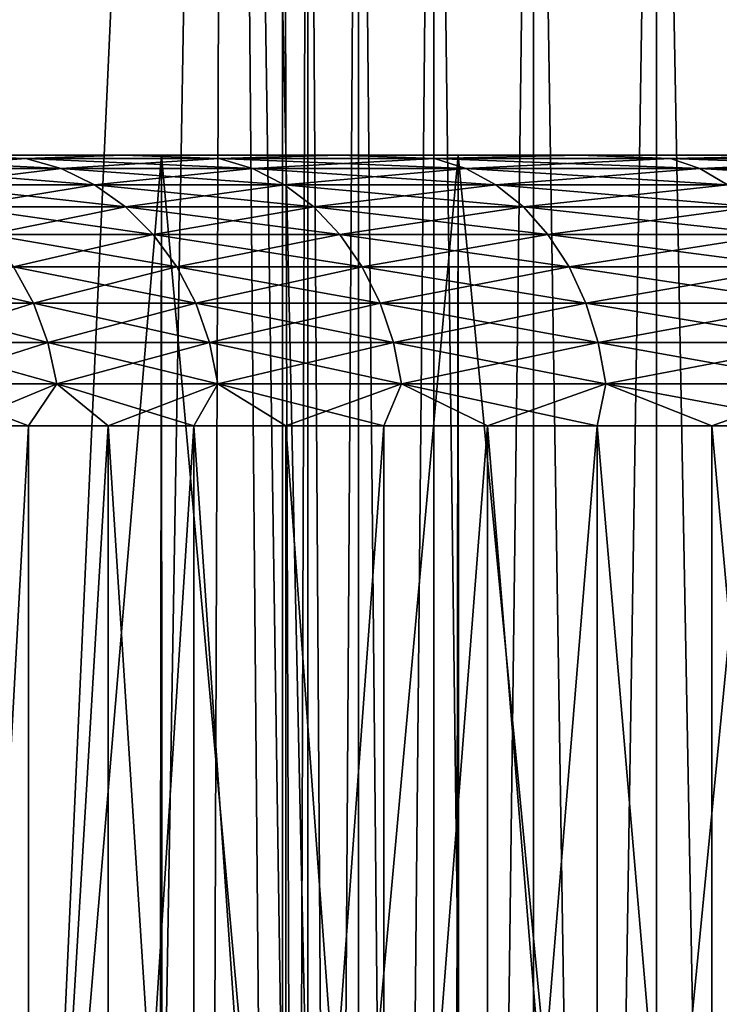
# Model space of a CAD drawing. Header units: metres. Extents: x -30 to 30, y -76 to 64.
# Tile 383 of 541: x -6.98 to -5.69, y 50.93 to 52.75. Entities that reach past the tile are written whole.
import ezdxf

# ---------------------------------------------------------------- set-up
doc = ezdxf.new("R2010")
doc.units = ezdxf.units.M
doc.layers.add('solid_508511', color=7, linetype='CONTINUOUS')

msp = doc.modelspace()

# ---------------------------------------------------------------- linework, layer by layer
at = {"layer": 'solid_508511'}
for points in [[(-7.505008, 37.485626, -21.741087), (-7.866488, 57.5, -21.612919), (-6.596456, 57.5, -22.033762)], [(-6.763549, 7.834344, 21.983047), (-6.596456, 57.5, 22.033762), (-7.866488, 57.5, 21.612919)], [(-7.327125, 7.309976, 21.80168), (-6.763549, 7.834344, 21.983047), (-7.866488, 57.5, 21.612919)], [(-6.926824, 38.023663, -21.932148), (-7.505008, 37.485626, -21.741087), (-6.596456, 57.5, -22.033762)], [(-6.312557, 38.515373, -22.116772), (-6.926824, 38.023663, -21.932148), (-6.596456, 57.5, -22.033762)], [(-6.763549, 7.834344, 21.983047), (-6.164887, 8.313626, 22.158388), (-6.596456, 57.5, 22.033762)], [(-6.312557, 38.515373, -22.116772), (-6.596456, 57.5, -22.033762), (-5.304138, 57.5, -22.380037)], [(-5.537377, 8.744123, 22.323473), (-5.304138, 57.5, 22.380037), (-6.596456, 57.5, 22.033762)], [(-6.164887, 8.313626, 22.158388), (-5.537377, 8.744123, 22.323473), (-6.596456, 57.5, 22.033762)], [(-5.668922, 38.956738, -22.290432), (-6.312557, 38.515373, -22.116772), (-5.304138, 57.5, -22.380037)], [(-6.447367, 39.999996, -0.825507), (-6.447341, 54.5, -0.825713), (-6.494147, 54.5, -0.275794)], [(-6.494139, 39.999996, -0.275969), (-6.494147, 54.5, -0.275794), (-6.494147, 54.5, 0.275794)], [(-6.494139, 39.999996, -0.275969), (-6.447367, 39.999996, -0.825507), (-6.494147, 54.5, -0.275794)], [(-6.494139, 39.999996, 0.275966), (-6.494147, 54.5, 0.275794), (-6.447341, 54.5, 0.825713)], [(-6.494139, 39.999996, 0.275966), (-6.494139, 39.999996, -0.275969), (-6.494147, 54.5, 0.275794)], [(-6.447367, 39.999996, 0.825505), (-6.494139, 39.999996, 0.275966), (-6.447341, 54.5, 0.825713)], [(-6.447367, 39.999996, -0.825507), (-6.354092, 39.999996, -1.369494), (-6.447341, 54.5, -0.825713)], [(-6.447367, 39.999996, 0.825505), (-6.447341, 54.5, 0.825713), (-6.354126, 54.5, 1.36933)], [(-6.354093, 39.999996, 1.369491), (-6.447367, 39.999996, 0.825505), (-6.354126, 54.5, 1.36933)], [(-6.354092, 39.999996, -1.369494), (-6.354126, 54.5, -1.36933), (-6.447341, 54.5, -0.825713)], [(-6.215108, 39.999996, -1.903269), (-6.215041, 54.5, -1.903484), (-6.354126, 54.5, -1.36933)], [(-6.354092, 39.999996, -1.369494), (-6.215108, 39.999996, -1.903269), (-6.354126, 54.5, -1.36933)], [(-6.354093, 39.999996, 1.369491), (-6.354126, 54.5, 1.36933), (-6.215041, 54.5, 1.903484)], [(-6.215108, 39.999996, 1.903267), (-6.354093, 39.999996, 1.369491), (-6.215041, 54.5, 1.903484)], [(-6.215108, 39.999996, -1.903269), (-6.031246, 39.999996, -2.423649), (-6.215041, 54.5, -1.903484)], [(-6.215108, 39.999996, 1.903267), (-6.215041, 54.5, 1.903484), (-6.031321, 54.5, 2.423456)], [(-6.031247, 39.999996, 2.423647), (-6.215108, 39.999996, 1.903267), (-6.031321, 54.5, 2.423456)], [(-6.031246, 39.999996, -2.423649), (-6.031321, 54.5, -2.423456), (-6.215041, 54.5, -1.903484)], [(-5.804039, 39.999996, -2.926283), (-5.803954, 54.5, -2.926443), (-6.031321, 54.5, -2.423456)], [(-6.031246, 39.999996, -2.423649), (-5.804039, 39.999996, -2.926283), (-6.031321, 54.5, -2.423456)], [(-6.031247, 39.999996, 2.423647), (-6.031321, 54.5, 2.423456), (-5.803954, 54.5, 2.926443)], [(-5.80404, 39.999996, 2.926281), (-6.031247, 39.999996, 2.423647), (-5.803954, 54.5, 2.926443)], [(-5.80404, 39.999996, 2.926281), (-5.803954, 54.5, 2.926443), (-5.535011, 54.5, 3.407878)], [(-5.534874, 39.999996, 3.408104), (-5.80404, 39.999996, 2.926281), (-5.535011, 54.5, 3.407878)], [(-5.804039, 39.999996, -2.926283), (-5.534873, 39.999996, -3.408106), (-5.803954, 54.5, -2.926443)], [(-5.534873, 39.999996, -3.408106), (-5.535011, 54.5, -3.407878), (-5.803954, 54.5, -2.926443)], [(-7.143528, 52.5, -4.127042), (-6.96759, 52.493843, -4.269745), (-7.281112, 52.493843, -3.709912)], [(-7.143528, 52.5, 4.127042), (-7.281112, 52.493843, 3.709912), (-6.96759, 52.493843, 4.269745)], [(-7.281112, 52.493843, -3.709912), (-6.96759, 52.493843, -4.269745), (-7.213069, 52.475506, -3.675242)], [(-7.281112, 52.493843, 3.709912), (-7.213069, 52.475506, 3.675242), (-6.902478, 52.475506, 4.229844)], [(-6.96759, 52.493843, 4.269745), (-7.281112, 52.493843, 3.709912), (-6.902478, 52.475506, 4.229844)], [(-7.223869, 52.5, -6.16974), (-7.230814, 46.5, -6.161601), (-6.725351, 46.5, -6.709668)], [(-6.717496, 52.5, 6.717531), (-7.221215, 46.5, 6.172848), (-7.223869, 52.5, 6.16974)], [(-7.223869, 52.5, -6.16974), (-6.725351, 46.5, -6.709668), (-6.717496, 52.5, -6.717531)], [(-7.223869, 52.5, -6.16974), (-6.717496, 52.5, -6.717531), (-7.143528, 52.5, -4.127042)], [(-7.223869, 52.5, 6.16974), (-7.143528, 52.5, 4.127042), (-6.78804, 52.5, 4.688817)], [(-6.717496, 52.5, 6.717531), (-7.223869, 52.5, 6.16974), (-6.78804, 52.5, 4.688817)], [(-6.717496, 52.5, 6.717531), (-6.7149, 46.5, 6.720128), (-7.221215, 46.5, 6.172848)], [(-6.96759, 52.493843, -4.269745), (-6.902478, 52.475506, -4.229844), (-7.213069, 52.475506, -3.675242)], [(-7.143528, 52.5, -4.127042), (-6.78804, 52.5, -4.688817), (-6.96759, 52.493843, -4.269745)], [(-6.78804, 52.5, 4.688817), (-7.143528, 52.5, 4.127042), (-6.96759, 52.493843, 4.269745)], [(-6.717496, 52.5, -6.717531), (-6.78804, 52.5, -4.688817), (-7.143528, 52.5, -4.127042)], [(-6.78804, 52.5, -4.688817), (-6.611111, 52.493843, -4.803253), (-6.96759, 52.493843, -4.269745)], [(-6.78804, 52.5, 4.688817), (-6.96759, 52.493843, 4.269745), (-6.611111, 52.493843, 4.803253)], [(-6.96759, 52.493843, -4.269745), (-6.611111, 52.493843, -4.803253), (-6.902478, 52.475506, -4.229844)], [(-6.96759, 52.493843, 4.269745), (-6.902478, 52.475506, 4.229844), (-6.54933, 52.475506, 4.758367)], [(-6.611111, 52.493843, 4.803253), (-6.96759, 52.493843, 4.269745), (-6.54933, 52.475506, 4.758367)], [(-6.611111, 52.493843, -4.803253), (-6.54933, 52.475506, -4.758367), (-6.902478, 52.475506, -4.229844)], [(-6.78804, 52.5, -4.688817), (-6.388525, 52.5, -5.22008), (-6.611111, 52.493843, -4.803253)], [(-6.388525, 52.5, 5.22008), (-6.78804, 52.5, 4.688817), (-6.611111, 52.493843, 4.803253)], [(-6.717496, 52.5, -6.717531), (-6.388525, 52.5, -5.22008), (-6.78804, 52.5, -4.688817)], [(-6.717496, 52.5, 6.717531), (-6.78804, 52.5, 4.688817), (-6.388525, 52.5, 5.22008)], [(-6.717496, 52.5, -6.717531), (-6.725351, 46.5, -6.709668), (-6.178466, 46.5, -7.216409)], [(-6.169775, 52.5, 7.22384), (-6.7149, 46.5, 6.720128), (-6.717496, 52.5, 6.717531)], [(-6.717496, 52.5, -6.717531), (-6.178466, 46.5, -7.216409), (-6.169775, 52.5, -7.22384)], [(-6.717496, 52.5, -6.717531), (-6.169775, 52.5, -7.22384), (-6.388525, 52.5, -5.22008)], [(-6.169775, 52.5, 7.22384), (-6.717496, 52.5, 6.717531), (-6.388525, 52.5, 5.22008)], [(-6.169775, 52.5, 7.22384), (-6.167226, 46.5, 7.226017), (-6.7149, 46.5, 6.720128)], [(-6.388525, 52.5, -5.22008), (-6.213872, 52.493843, -5.307148), (-6.611111, 52.493843, -4.803253)], [(-6.388525, 52.5, 5.22008), (-6.611111, 52.493843, 4.803253), (-6.213872, 52.493843, 5.307148)], [(-6.611111, 52.493843, -4.803253), (-6.213872, 52.493843, -5.307148), (-6.54933, 52.475506, -4.758367)], [(-6.611111, 52.493843, 4.803253), (-6.54933, 52.475506, 4.758367), (-6.155803, 52.475506, 5.257553)], [(-6.213872, 52.493843, 5.307148), (-6.611111, 52.493843, 4.803253), (-6.155803, 52.475506, 5.257553)], [(-6.213872, 52.493843, -5.307148), (-6.155803, 52.475506, -5.257553), (-6.54933, 52.475506, -4.758367)], [(-6.388525, 52.5, -5.22008), (-5.947501, 52.5, -5.717491), (-6.213872, 52.493843, -5.307148)], [(-5.947501, 52.5, 5.717491), (-6.388525, 52.5, 5.22008), (-6.213872, 52.493843, 5.307148)], [(-6.169775, 52.5, -7.22384), (-5.947501, 52.5, -5.717491), (-6.388525, 52.5, -5.22008)], [(-6.169775, 52.5, 7.22384), (-6.388525, 52.5, 5.22008), (-5.947501, 52.5, 5.717491)], [(-5.947501, 52.5, -5.717491), (-5.778323, 52.493843, -5.778323), (-6.213872, 52.493843, -5.307148)], [(-5.947501, 52.5, 5.717491), (-6.213872, 52.493843, 5.307148), (-5.778323, 52.493843, 5.778323)], [(-6.213872, 52.493843, -5.307148), (-5.778323, 52.493843, -5.778323), (-6.155803, 52.475506, -5.257553)], [(-6.213872, 52.493843, 5.307148), (-6.155803, 52.475506, 5.257553), (-5.724324, 52.475506, 5.724324)], [(-5.778323, 52.493843, 5.778323), (-6.213872, 52.493843, 5.307148), (-5.724324, 52.475506, 5.724324)], [(-6.169775, 52.5, -7.22384), (-6.178466, 46.5, -7.216409), (-5.593525, 46.5, -7.678702)], [(-5.583949, 52.5, 7.685668), (-6.167226, 46.5, 7.226017), (-6.169775, 52.5, 7.22384)], [(-6.169775, 52.5, -7.22384), (-5.593525, 46.5, -7.678702), (-5.583949, 52.5, -7.685668)], [(-6.169775, 52.5, -7.22384), (-5.583949, 52.5, -7.685668), (-5.947501, 52.5, -5.717491)], [(-5.583949, 52.5, 7.685668), (-6.169775, 52.5, 7.22384), (-5.947501, 52.5, 5.717491)], [(-5.583949, 52.5, 7.685668), (-5.581567, 46.5, 7.687399), (-6.167226, 46.5, 7.226017)], [(-5.778323, 52.493843, -5.778323), (-5.724324, 52.475506, -5.724324), (-6.155803, 52.475506, -5.257553)], [(-5.947501, 52.5, -5.717491), (-5.467928, 52.5, -6.177722), (-5.778323, 52.493843, -5.778323)], [(-5.467928, 52.5, 6.177722), (-5.947501, 52.5, 5.717491), (-5.778323, 52.493843, 5.778323)], [(-5.583949, 52.5, -7.685668), (-5.467928, 52.5, -6.177722), (-5.947501, 52.5, -5.717491)], [(-5.583949, 52.5, 7.685668), (-5.947501, 52.5, 5.717491), (-5.467928, 52.5, 6.177722)], [(-5.467928, 52.5, -6.177722), (-5.307148, 52.493843, -6.213872), (-5.778323, 52.493843, -5.778323)], [(-5.467928, 52.5, 6.177722), (-5.778323, 52.493843, 5.778323), (-5.307148, 52.493843, 6.213872)], [(-5.778323, 52.493843, -5.778323), (-5.307148, 52.493843, -6.213872), (-5.724324, 52.475506, -5.724324)], [(-5.778323, 52.493843, 5.778323), (-5.724324, 52.475506, 5.724324), (-5.257553, 52.475506, 6.155803)], [(-5.307148, 52.493843, 6.213872), (-5.778323, 52.493843, 5.778323), (-5.257553, 52.475506, 6.155803)], [(-5.307148, 52.493843, -6.213872), (-5.257553, 52.475506, -6.155803), (-5.724324, 52.475506, -5.724324)], [(-7.213069, 52.475506, -3.675242), (-6.902478, 52.475506, -4.229844), (-7.148425, 52.445431, -3.642304)], [(-7.213069, 52.475506, 3.675242), (-7.148425, 52.445431, 3.642304), (-6.840617, 52.445431, 4.191936)], [(-6.902478, 52.475506, 4.229844), (-7.213069, 52.475506, 3.675242), (-6.840617, 52.445431, 4.191936)], [(-6.902478, 52.475506, -4.229844), (-6.840617, 52.445431, -4.191936), (-7.148425, 52.445431, -3.642304)], [(-6.902478, 52.475506, -4.229844), (-6.54933, 52.475506, -4.758367), (-6.840617, 52.445431, -4.191936)], [(-6.902478, 52.475506, 4.229844), (-6.840617, 52.445431, 4.191936), (-6.490634, 52.445431, 4.715722)], [(-6.54933, 52.475506, 4.758367), (-6.902478, 52.475506, 4.229844), (-6.490634, 52.445431, 4.715722)], [(-6.54933, 52.475506, -4.758367), (-6.490634, 52.445431, -4.715722), (-6.840617, 52.445431, -4.191936)], [(-6.54933, 52.475506, -4.758367), (-6.155803, 52.475506, -5.257553), (-6.490634, 52.445431, -4.715722)], [(-6.54933, 52.475506, 4.758367), (-6.490634, 52.445431, 4.715722), (-6.100634, 52.445431, 5.210434)], [(-6.155803, 52.475506, 5.257553), (-6.54933, 52.475506, 4.758367), (-6.100634, 52.445431, 5.210434)], [(-6.155803, 52.475506, -5.257553), (-6.100634, 52.445431, -5.210434), (-6.490634, 52.445431, -4.715722)], [(-6.155803, 52.475506, -5.257553), (-5.724324, 52.475506, -5.724324), (-6.100634, 52.445431, -5.210434)], [(-6.155803, 52.475506, 5.257553), (-6.100634, 52.445431, 5.210434), (-5.673022, 52.445431, 5.673022)], [(-5.724324, 52.475506, 5.724324), (-6.155803, 52.475506, 5.257553), (-5.673022, 52.445431, 5.673022)], [(-5.724324, 52.475506, -5.724324), (-5.673022, 52.445431, -5.673022), (-6.100634, 52.445431, -5.210434)], [(-5.724324, 52.475506, -5.724324), (-5.257553, 52.475506, -6.155803), (-5.673022, 52.445431, -5.673022)], [(-5.724324, 52.475506, 5.724324), (-5.673022, 52.445431, 5.673022), (-5.210434, 52.445431, 6.100634)], [(-5.257553, 52.475506, 6.155803), (-5.724324, 52.475506, 5.724324), (-5.210434, 52.445431, 6.100634)], [(-7.148425, 52.445431, -3.642304), (-6.840617, 52.445431, -4.191936), (-7.088774, 52.404369, -3.611911)], [(-7.148425, 52.445431, 3.642304), (-7.088774, 52.404369, 3.611911), (-6.783534, 52.404369, 4.156955)], [(-6.840617, 52.445431, 4.191936), (-7.148425, 52.445431, 3.642304), (-6.783534, 52.404369, 4.156955)], [(-6.840617, 52.445431, -4.191936), (-6.783534, 52.404369, -4.156955), (-7.088774, 52.404369, -3.611911)], [(-6.840617, 52.445431, -4.191936), (-6.490634, 52.445431, -4.715722), (-6.783534, 52.404369, -4.156955)], [(-6.840617, 52.445431, 4.191936), (-6.783534, 52.404369, 4.156955), (-6.436472, 52.404369, 4.676371)], [(-6.490634, 52.445431, 4.715722), (-6.840617, 52.445431, 4.191936), (-6.436472, 52.404369, 4.676371)], [(-6.490634, 52.445431, -4.715722), (-6.436472, 52.404369, -4.676371), (-6.783534, 52.404369, -4.156955)], [(-6.490634, 52.445431, -4.715722), (-6.100634, 52.445431, -5.210434), (-6.436472, 52.404369, -4.676371)], [(-6.490634, 52.445431, 4.715722), (-6.436472, 52.404369, 4.676371), (-6.049726, 52.404369, 5.166955)], [(-6.100634, 52.445431, 5.210434), (-6.490634, 52.445431, 4.715722), (-6.049726, 52.404369, 5.166955)], [(-6.100634, 52.445431, -5.210434), (-6.049726, 52.404369, -5.166955), (-6.436472, 52.404369, -4.676371)], [(-6.100634, 52.445431, -5.210434), (-5.673022, 52.445431, -5.673022), (-6.049726, 52.404369, -5.166955)], [(-6.100634, 52.445431, 5.210434), (-6.049726, 52.404369, 5.166955), (-5.625683, 52.404369, 5.625683)], [(-5.673022, 52.445431, 5.673022), (-6.100634, 52.445431, 5.210434), (-5.625683, 52.404369, 5.625683)], [(-5.673022, 52.445431, -5.673022), (-5.625683, 52.404369, -5.625683), (-6.049726, 52.404369, -5.166955)], [(-7.088774, 52.404369, -3.611911), (-6.783534, 52.404369, -4.156955), (-7.035588, 52.353333, -3.584811)], [(-7.088774, 52.404369, 3.611911), (-7.035588, 52.353333, 3.584811), (-6.732638, 52.353333, 4.125766)], [(-6.783534, 52.404369, 4.156955), (-7.088774, 52.404369, 3.611911), (-6.732638, 52.353333, 4.125766)], [(-6.783534, 52.404369, -4.156955), (-6.732638, 52.353333, -4.125766), (-7.035588, 52.353333, -3.584811)], [(-6.783534, 52.404369, -4.156955), (-6.436472, 52.404369, -4.676371), (-6.732638, 52.353333, -4.125766)], [(-6.783534, 52.404369, 4.156955), (-6.732638, 52.353333, 4.125766), (-6.38818, 52.353333, 4.641284)], [(-6.436472, 52.404369, 4.676371), (-6.783534, 52.404369, 4.156955), (-6.38818, 52.353333, 4.641284)], [(-6.436472, 52.404369, -4.676371), (-6.38818, 52.353333, -4.641284), (-6.732638, 52.353333, -4.125766)], [(-6.436472, 52.404369, -4.676371), (-6.049726, 52.404369, -5.166955), (-6.38818, 52.353333, -4.641284)], [(-6.436472, 52.404369, 4.676371), (-6.38818, 52.353333, 4.641284), (-6.004336, 52.353333, 5.128188)], [(-6.049726, 52.404369, 5.166955), (-6.436472, 52.404369, 4.676371), (-6.004336, 52.353333, 5.128188)], [(-6.049726, 52.404369, -5.166955), (-6.004336, 52.353333, -5.128188), (-6.38818, 52.353333, -4.641284)], [(-6.049726, 52.404369, -5.166955), (-5.625683, 52.404369, -5.625683), (-6.004336, 52.353333, -5.128188)], [(-6.049726, 52.404369, 5.166955), (-6.004336, 52.353333, 5.128188), (-5.583474, 52.353333, 5.583474)], [(-5.625683, 52.404369, 5.625683), (-6.049726, 52.404369, 5.166955), (-5.583474, 52.353333, 5.583474)], [(-5.625683, 52.404369, -5.625683), (-5.583474, 52.353333, -5.583474), (-6.004336, 52.353333, -5.128188)], [(-7.035588, 52.353333, -3.584811), (-6.732638, 52.353333, -4.125766), (-6.990179, 52.293575, -3.561674)], [(-7.035588, 52.353333, 3.584811), (-6.990179, 52.293575, 3.561674), (-6.689185, 52.293575, 4.099137)], [(-6.732638, 52.353333, 4.125766), (-7.035588, 52.353333, 3.584811), (-6.689185, 52.293575, 4.099137)], [(-6.732638, 52.353333, -4.125766), (-6.689185, 52.293575, -4.099137), (-6.990179, 52.293575, -3.561674)], [(-6.732638, 52.353333, -4.125766), (-6.38818, 52.353333, -4.641284), (-6.689185, 52.293575, -4.099137)], [(-6.732638, 52.353333, 4.125766), (-6.689185, 52.293575, 4.099137), (-6.346949, 52.293575, 4.611329)], [(-6.38818, 52.353333, 4.641284), (-6.732638, 52.353333, 4.125766), (-6.346949, 52.293575, 4.611329)], [(-6.38818, 52.353333, -4.641284), (-6.346949, 52.293575, -4.611329), (-6.689185, 52.293575, -4.099137)], [(-6.38818, 52.353333, -4.641284), (-6.004336, 52.353333, -5.128188), (-6.346949, 52.293575, -4.611329)], [(-6.38818, 52.353333, 4.641284), (-6.346949, 52.293575, 4.611329), (-5.965583, 52.293575, 5.095089)], [(-6.004336, 52.353333, 5.128188), (-6.38818, 52.353333, 4.641284), (-5.965583, 52.293575, 5.095089)], [(-6.004336, 52.353333, -5.128188), (-5.965583, 52.293575, -5.095089), (-6.346949, 52.293575, -4.611329)], [(-6.004336, 52.353333, -5.128188), (-5.583474, 52.353333, -5.583474), (-5.965583, 52.293575, -5.095089)], [(-6.004336, 52.353333, 5.128188), (-5.965583, 52.293575, 5.095089), (-5.547437, 52.293575, 5.547437)], [(-5.583474, 52.353333, 5.583474), (-6.004336, 52.353333, 5.128188), (-5.547437, 52.293575, 5.547437)], [(-5.583474, 52.353333, -5.583474), (-5.547437, 52.293575, -5.547437), (-5.965583, 52.293575, -5.095089)], [(-7.248076, 52.293575, 3.002251), (-7.210217, 52.226574, 2.98657), (-6.953667, 52.226574, 3.54307)], [(-6.990179, 52.293575, 3.561674), (-7.248076, 52.293575, 3.002251), (-6.953667, 52.226574, 3.54307)], [(-6.990179, 52.293575, -3.561674), (-6.953667, 52.226574, -3.54307), (-7.210217, 52.226574, -2.98657)], [(-6.990179, 52.293575, -3.561674), (-6.689185, 52.293575, -4.099137), (-6.953667, 52.226574, -3.54307)], [(-6.990179, 52.293575, 3.561674), (-6.953667, 52.226574, 3.54307), (-6.654245, 52.226574, 4.077727)], [(-6.689185, 52.293575, 4.099137), (-6.990179, 52.293575, 3.561674), (-6.654245, 52.226574, 4.077727)], [(-6.689185, 52.293575, -4.099137), (-6.654245, 52.226574, -4.077727), (-6.953667, 52.226574, -3.54307)], [(-6.689185, 52.293575, -4.099137), (-6.346949, 52.293575, -4.611329), (-6.654245, 52.226574, -4.077727)], [(-6.689185, 52.293575, 4.099137), (-6.654245, 52.226574, 4.077727), (-6.313797, 52.226574, 4.587243)], [(-6.346949, 52.293575, 4.611329), (-6.689185, 52.293575, 4.099137), (-6.313797, 52.226574, 4.587243)], [(-6.346949, 52.293575, -4.611329), (-6.313797, 52.226574, -4.587243), (-6.654245, 52.226574, -4.077727)], [(-6.346949, 52.293575, -4.611329), (-5.965583, 52.293575, -5.095089), (-6.313797, 52.226574, -4.587243)], [(-6.346949, 52.293575, 4.611329), (-6.313797, 52.226574, 4.587243), (-5.934423, 52.226574, 5.068476)], [(-5.965583, 52.293575, 5.095089), (-6.346949, 52.293575, 4.611329), (-5.934423, 52.226574, 5.068476)], [(-5.965583, 52.293575, -5.095089), (-5.934423, 52.226574, -5.068476), (-6.313797, 52.226574, -4.587243)], [(-5.965583, 52.293575, -5.095089), (-5.547437, 52.293575, -5.547437), (-5.934423, 52.226574, -5.068476)], [(-5.965583, 52.293575, 5.095089), (-5.934423, 52.226574, 5.068476), (-5.518461, 52.226574, 5.518461)], [(-5.547437, 52.293575, 5.547437), (-5.965583, 52.293575, 5.095089), (-5.518461, 52.226574, 5.518461)], [(-5.547437, 52.293575, -5.547437), (-5.518461, 52.226574, -5.518461), (-5.934423, 52.226574, -5.068476)], [(-7.210217, 52.226574, -2.98657), (-6.953667, 52.226574, -3.54307), (-7.182518, 52.153984, -2.975097)], [(-7.210217, 52.226574, 2.98657), (-7.182518, 52.153984, 2.975097), (-6.926954, 52.153984, 3.529459)], [(-6.953667, 52.226574, 3.54307), (-7.210217, 52.226574, 2.98657), (-6.926954, 52.153984, 3.529459)], [(-6.953667, 52.226574, -3.54307), (-6.926954, 52.153984, -3.529459), (-7.182518, 52.153984, -2.975097)], [(-6.953667, 52.226574, -3.54307), (-6.654245, 52.226574, -4.077727), (-6.926954, 52.153984, -3.529459)], [(-6.953667, 52.226574, 3.54307), (-6.926954, 52.153984, 3.529459), (-6.628682, 52.153984, 4.062062)], [(-6.654245, 52.226574, 4.077727), (-6.953667, 52.226574, 3.54307), (-6.628682, 52.153984, 4.062062)], [(-6.654245, 52.226574, -4.077727), (-6.628682, 52.153984, -4.062062), (-6.926954, 52.153984, -3.529459)], [(-6.654245, 52.226574, -4.077727), (-6.313797, 52.226574, -4.587243), (-6.628682, 52.153984, -4.062062)], [(-6.654245, 52.226574, 4.077727), (-6.628682, 52.153984, 4.062062), (-6.289543, 52.153984, 4.56962)], [(-6.313797, 52.226574, 4.587243), (-6.654245, 52.226574, 4.077727), (-6.289543, 52.153984, 4.56962)], [(-6.313797, 52.226574, -4.587243), (-6.289543, 52.153984, -4.56962), (-6.628682, 52.153984, -4.062062)], [(-6.313797, 52.226574, -4.587243), (-5.934423, 52.226574, -5.068476), (-6.289543, 52.153984, -4.56962)], [(-6.313797, 52.226574, 4.587243), (-6.289543, 52.153984, 4.56962), (-5.911626, 52.153984, 5.049006)], [(-5.934423, 52.226574, 5.068476), (-6.313797, 52.226574, 4.587243), (-5.911626, 52.153984, 5.049006)], [(-5.934423, 52.226574, -5.068476), (-5.911626, 52.153984, -5.049006), (-6.289543, 52.153984, -4.56962)], [(-5.934423, 52.226574, -5.068476), (-5.518461, 52.226574, -5.518461), (-5.911626, 52.153984, -5.049006)], [(-5.934423, 52.226574, 5.068476), (-5.911626, 52.153984, 5.049006), (-5.497262, 52.153984, 5.497262)], [(-5.518461, 52.226574, 5.518461), (-5.934423, 52.226574, 5.068476), (-5.497262, 52.153984, 5.497262)], [(-5.518461, 52.226574, -5.518461), (-5.497262, 52.153984, -5.497262), (-5.911626, 52.153984, -5.049006)], [(-7.182518, 52.153984, -2.975097), (-6.926954, 52.153984, -3.529459), (-7.165663, 52.077595, -2.968115)], [(-7.182518, 52.153984, 2.975097), (-7.165663, 52.077595, 2.968115), (-6.910698, 52.077595, 3.521177)], [(-6.926954, 52.153984, 3.529459), (-7.182518, 52.153984, 2.975097), (-6.910698, 52.077595, 3.521177)], [(-6.926954, 52.153984, -3.529459), (-6.910698, 52.077595, -3.521177), (-7.165663, 52.077595, -2.968115)], [(-6.926954, 52.153984, -3.529459), (-6.628682, 52.153984, -4.062062), (-6.910698, 52.077595, -3.521177)], [(-6.926954, 52.153984, 3.529459), (-6.910698, 52.077595, 3.521177), (-6.613126, 52.077595, 4.052529)], [(-6.628682, 52.153984, 4.062062), (-6.926954, 52.153984, 3.529459), (-6.613126, 52.077595, 4.052529)], [(-6.628682, 52.153984, -4.062062), (-6.613126, 52.077595, -4.052529), (-6.910698, 52.077595, -3.521177)], [(-6.628682, 52.153984, -4.062062), (-6.289543, 52.153984, -4.56962), (-6.613126, 52.077595, -4.052529)], [(-6.628682, 52.153984, 4.062062), (-6.613126, 52.077595, 4.052529), (-6.274783, 52.077595, 4.558897)], [(-6.289543, 52.153984, 4.56962), (-6.628682, 52.153984, 4.062062), (-6.274783, 52.077595, 4.558897)], [(-6.289543, 52.153984, -4.56962), (-6.274783, 52.077595, -4.558897), (-6.613126, 52.077595, -4.052529)], [(-6.289543, 52.153984, -4.56962), (-5.911626, 52.153984, -5.049006), (-6.274783, 52.077595, -4.558897)], [(-6.289543, 52.153984, 4.56962), (-6.274783, 52.077595, 4.558897), (-5.897753, 52.077595, 5.037157)], [(-5.911626, 52.153984, 5.049006), (-6.289543, 52.153984, 4.56962), (-5.897753, 52.077595, 5.037157)], [(-5.911626, 52.153984, -5.049006), (-5.897753, 52.077595, -5.037157), (-6.274783, 52.077595, -4.558897)], [(-5.911626, 52.153984, -5.049006), (-5.497262, 52.153984, -5.497262), (-5.897753, 52.077595, -5.037157)], [(-5.911626, 52.153984, 5.049006), (-5.897753, 52.077595, 5.037157), (-5.484361, 52.077595, 5.484361)], [(-5.497262, 52.153984, 5.497262), (-5.911626, 52.153984, 5.049006), (-5.484361, 52.077595, 5.484361)], [(-5.497262, 52.153984, -5.497262), (-5.484361, 52.077595, -5.484361), (-5.897753, 52.077595, -5.037157)], [(-7.165663, 52.077595, -2.968115), (-6.910698, 52.077595, -3.521177), (-7.097243, 52, -3.11314)], [(-7.165663, 52.077595, 2.968115), (-7.097243, 52, 3.11314), (-6.96253, 52, 3.403774)], [(-6.910698, 52.077595, 3.521177), (-7.165663, 52.077595, 2.968115), (-6.96253, 52, 3.403774)], [(-6.910698, 52.077595, -3.521177), (-6.96253, 52, -3.403774), (-7.097243, 52, -3.11314)], [(-6.910698, 52.077595, -3.521177), (-6.815922, 52, -3.688592), (-6.96253, 52, -3.403774)], [(-6.910698, 52.077595, 3.521177), (-6.96253, 52, 3.403774), (-6.815922, 52, 3.688592)], [(-6.910698, 52.077595, -3.521177), (-6.613126, 52.077595, -4.052529), (-6.815922, 52, -3.688592)], [(-6.910698, 52.077595, 3.521177), (-6.815922, 52, 3.688592), (-6.657668, 52, 3.967109)], [(-6.613126, 52.077595, 4.052529), (-6.910698, 52.077595, 3.521177), (-6.657668, 52, 3.967109)], [(-6.613126, 52.077595, -4.052529), (-6.657668, 52, -3.967109), (-6.815922, 52, -3.688592)], [(-6.613126, 52.077595, -4.052529), (-6.48804, 52, -4.238848), (-6.657668, 52, -3.967109)], [(-6.613126, 52.077595, 4.052529), (-6.657668, 52, 3.967109), (-6.48804, 52, 4.238848)], [(-6.613126, 52.077595, -4.052529), (-6.274783, 52.077595, -4.558897), (-6.48804, 52, -4.238848)], [(-6.613126, 52.077595, 4.052529), (-6.48804, 52, 4.238848), (-6.307328, 52, 4.503345)], [(-6.274783, 52.077595, 4.558897), (-6.613126, 52.077595, 4.052529), (-6.307328, 52, 4.503345)], [(-6.274783, 52.077595, -4.558897), (-6.307328, 52, -4.503345), (-6.48804, 52, -4.238848)], [(-6.274783, 52.077595, -4.558897), (-6.115839, 52, -4.760149), (-6.307328, 52, -4.503345)], [(-6.274783, 52.077595, 4.558897), (-6.307328, 52, 4.503345), (-6.115839, 52, 4.760149)], [(-6.274783, 52.077595, -4.558897), (-5.897753, 52.077595, -5.037157), (-6.115839, 52, -4.760149)], [(-6.274783, 52.077595, 4.558897), (-6.115839, 52, 4.760149), (-5.913901, 52, 5.008819)], [(-5.897753, 52.077595, 5.037157), (-6.274783, 52.077595, 4.558897), (-5.913901, 52, 5.008819)], [(-5.897753, 52.077595, -5.037157), (-5.913901, 52, -5.008819), (-6.115839, 52, -4.760149)], [(-5.897753, 52.077595, -5.037157), (-5.70186, 52, -5.248932), (-5.913901, 52, -5.008819)], [(-5.897753, 52.077595, 5.037157), (-5.913901, 52, 5.008819), (-5.70186, 52, 5.248932)], [(-5.897753, 52.077595, -5.037157), (-5.484361, 52.077595, -5.484361), (-5.70186, 52, -5.248932)], [(-5.897753, 52.077595, 5.037157), (-5.70186, 52, 5.248932), (-5.480078, 52, 5.480078)], [(-5.484361, 52.077595, 5.484361), (-5.897753, 52.077595, 5.037157), (-5.480078, 52, 5.480078)], [(-5.484361, 52.077595, -5.484361), (-5.480078, 52, -5.480078), (-5.70186, 52, -5.248932)], [(-6.96253, 52, -3.403774), (-6.962496, 49.53109, -3.403843), (-7.097277, 49.53109, -3.113063)], [(-7.097243, 52, -3.11314), (-6.96253, 52, -3.403774), (-7.097277, 49.53109, -3.113063)], [(-7.097243, 52, 3.11314), (-7.097277, 49.53109, 3.113063), (-6.962496, 49.53109, 3.403843)], [(-6.96253, 52, 3.403774), (-7.097243, 52, 3.11314), (-6.962496, 49.53109, 3.403843)], [(-6.96253, 52, -3.403774), (-6.815922, 52, -3.688592), (-6.962496, 49.53109, -3.403843)], [(-6.815922, 52, 3.688592), (-6.96253, 52, 3.403774), (-6.962496, 49.53109, 3.403843)], [(-6.815922, 52, -3.688592), (-6.815857, 49.53109, -3.688712), (-6.962496, 49.53109, -3.403843)], [(-6.815922, 52, 3.688592), (-6.962496, 49.53109, 3.403843), (-6.815857, 49.53109, 3.688712)], [(-6.815922, 52, -3.688592), (-6.657668, 52, -3.967109), (-6.815857, 49.53109, -3.688712)], [(-6.815922, 52, 3.688592), (-6.815857, 49.53109, 3.688712), (-6.657727, 49.53109, 3.96701)], [(-6.657668, 52, 3.967109), (-6.815922, 52, 3.688592), (-6.657727, 49.53109, 3.96701)], [(-6.657668, 52, -3.967109), (-6.657727, 49.53109, -3.96701), (-6.815857, 49.53109, -3.688712)], [(-6.657668, 52, -3.967109), (-6.4881, 49.53109, -4.238758), (-6.657727, 49.53109, -3.96701)], [(-6.657668, 52, 3.967109), (-6.657727, 49.53109, 3.96701), (-6.4881, 49.53109, 4.238758)], [(-6.657668, 52, -3.967109), (-6.48804, 52, -4.238848), (-6.4881, 49.53109, -4.238758)], [(-6.48804, 52, 4.238848), (-6.657668, 52, 3.967109), (-6.4881, 49.53109, 4.238758)], [(-6.307328, 52, -4.503345), (-6.307308, 49.53109, -4.503372), (-6.4881, 49.53109, -4.238758)], [(-6.48804, 52, -4.238848), (-6.307328, 52, -4.503345), (-6.4881, 49.53109, -4.238758)], [(-6.48804, 52, 4.238848), (-6.4881, 49.53109, 4.238758), (-6.307308, 49.53109, 4.503372)], [(-6.307328, 52, 4.503345), (-6.48804, 52, 4.238848), (-6.307308, 49.53109, 4.503372)], [(-6.307328, 52, -4.503345), (-6.115839, 52, -4.760149), (-6.307308, 49.53109, -4.503372)], [(-6.115839, 52, 4.760149), (-6.307328, 52, 4.503345), (-6.307308, 49.53109, 4.503372)], [(-6.115839, 52, -4.760149), (-6.115743, 49.53109, -4.760273), (-6.307308, 49.53109, -4.503372)], [(-6.115839, 52, 4.760149), (-6.307308, 49.53109, 4.503372), (-6.115743, 49.53109, 4.760273)], [(-6.115839, 52, -4.760149), (-5.913901, 52, -5.008819), (-6.115743, 49.53109, -4.760273)], [(-6.115839, 52, 4.760149), (-6.115743, 49.53109, 4.760273), (-5.913949, 49.53109, 5.008763)], [(-5.913901, 52, 5.008819), (-6.115839, 52, 4.760149), (-5.913949, 49.53109, 5.008763)], [(-5.913901, 52, -5.008819), (-5.913949, 49.53109, -5.008763), (-6.115743, 49.53109, -4.760273)], [(-5.913901, 52, -5.008819), (-5.701943, 49.53109, -5.248842), (-5.913949, 49.53109, -5.008763)], [(-5.913901, 52, 5.008819), (-5.913949, 49.53109, 5.008763), (-5.701943, 49.53109, 5.248842)], [(-5.913901, 52, -5.008819), (-5.70186, 52, -5.248932), (-5.701943, 49.53109, -5.248842)], [(-5.70186, 52, 5.248932), (-5.913901, 52, 5.008819), (-5.701943, 49.53109, 5.248842)], [(-5.480078, 52, -5.480078), (-5.480086, 49.53109, -5.480069), (-5.701943, 49.53109, -5.248842)], [(-5.70186, 52, -5.248932), (-5.480078, 52, -5.480078), (-5.701943, 49.53109, -5.248842)], [(-5.70186, 52, 5.248932), (-5.701943, 49.53109, 5.248842), (-5.480086, 49.53109, 5.480069)], [(-5.480078, 52, 5.480078), (-5.70186, 52, 5.248932), (-5.480086, 49.53109, 5.480069)]]:
    msp.add_3dface(points, dxfattribs=at)

doc.saveas('drawing.dxf')
